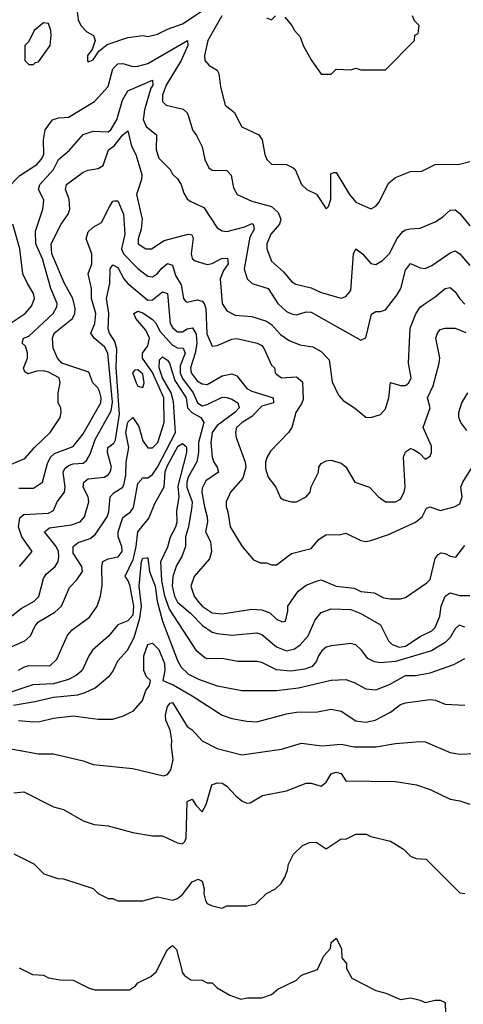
# Model space of a CAD drawing. Header units: inches. Extents: x 2348341 to 2479810, y 460419 to 613669.
# Tile 506 of 656: x 2410314 to 2412104, y 556425 to 560394. Entities that reach past the tile are written whole.
import ezdxf

# ---------------------------------------------------------------- set-up
doc = ezdxf.new("R2010")
doc.units = ezdxf.units.IN
doc.header["$MEASUREMENT"] = 0
doc.layers.add('C4515', color=7, linetype='Continuous')
doc.layers.add('C4516', color=7, linetype='Continuous')

msp = doc.modelspace()

# ---------------------------------------------------------------- linework, layer by layer
at = {"layer": 'C4515', "color": 2}
for points, elevation in [([(2410259.3, 559710), (2410314.7, 559765.3), (2410382.7, 559810), (2410400.7, 559830), (2410411.1, 559850), (2410409.6, 559910), (2410416, 559950), (2410446, 559990), (2410470, 559998), (2410492.5, 560000)], 98), ([(2410264.5, 558595.5), (2410334.3, 558625.7), (2410373.2, 558670), (2410436, 558730), (2410477.2, 558790), (2410481.2, 558810), (2410479, 558830), (2410469, 558850), (2410469, 558890), (2410477.2, 558930), (2410473.2, 558950), (2410430, 558973.3), (2410410, 558978.4), (2410383, 558977), (2410347, 558967), (2410334, 558974), (2410329.3, 558989.3), (2410344.5, 559030), (2410344.5, 559050), (2410337.5, 559077.5), (2410324, 559090), (2410329, 559110), (2410350, 559118.8), (2410449.3, 559210), (2410463.6, 559236.4), (2410464.2, 559250), (2410439.7, 559310), (2410405.7, 559430), (2410378.3, 559490), (2410378, 559542), (2410407.3, 559630), (2410411.7, 559668.3), (2410389.4, 559710), (2410394.5, 559730), (2410449.6, 559790), (2410470, 559831), (2410513.8, 559866.2), (2410570, 559931.3), (2410610, 559944), (2410670, 559941.6), (2410680.9, 559950), (2410707, 559993), (2410708.9, 560000)], 94), ([(2410813.1, 560000), (2410811.8, 559991.8), (2410823.4, 559963.4), (2410866, 559930), (2410863.8, 559870), (2410875.5, 559835.5), (2410921, 559790), (2410930.8, 559770.8), (2410950, 559752), (2410964.7, 559730), (2410975.3, 559695.3), (2410990, 559672), (2411002, 559662), (2411057.1, 559637.1), (2411110, 559554.8), (2411130, 559542.8), (2411150, 559540.7), (2411221.6, 559558.4), (2411250, 559572.4), (2411256, 559570), (2411259.3, 559550), (2411242.2, 559517.8), (2411219.3, 559390), (2411230.8, 559350), (2411251.3, 559330), (2411316, 559310), (2411355.5, 559250), (2411390, 559218), (2411410, 559207.7), (2411430, 559204.9), (2411470, 559216.3), (2411490, 559214.9), (2411690, 559102), (2411710, 559112), (2411733.6, 559206.4), (2411750, 559218), (2411770, 559218), (2411790, 559224.7), (2411835.9, 559284.1), (2411852, 559310), (2411870, 559384.7), (2411890, 559410.8), (2411930, 559394), (2411950, 559390.8), (2411977, 559403), (2412050, 559454.8), (2412070, 559462.8), (2412090, 559450.7), (2412130, 559402.8)], 94), ([(2410995.5, 560000), (2411010.5, 559950.5), (2411027.5, 559927.5), (2411050, 559882), (2411060.5, 559830), (2411077.1, 559797.1), (2411090, 559787.7), (2411150, 559786), (2411167.5, 559767.5), (2411176.3, 559716.3), (2411191.3, 559690), (2411250, 559662.8), (2411330, 559640.5), (2411356.7, 559616.7), (2411366.7, 559590), (2411361.6, 559570), (2411326.8, 559530), (2411311, 559490), (2411311, 559470), (2411330, 559421), (2411378, 559378), (2411410, 559338.8), (2411428.1, 559328.1), (2411490, 559313.4), (2411530, 559294), (2411610, 559271.3), (2411630, 559278), (2411650, 559302), (2411660.9, 559450), (2411670, 559471), (2411697.3, 559450), (2411730, 559410.8), (2411750, 559407.3), (2411777.2, 559422.8), (2411807.5, 559452.5), (2411835.1, 559510), (2411860.1, 559539.9), (2411870, 559546.8), (2411889.3, 559550.7), (2411930, 559554), (2411990, 559578.8), (2412020.7, 559599.3), (2412050, 559626.8), (2412070, 559627.7), (2412090, 559613.4), (2412130, 559562.8)], 98), ([(2411190.2, 560000), (2411210, 559962), (2411278, 559930), (2411291.3, 559910), (2411302.8, 559850), (2411311.3, 559830), (2411330, 559811.3), (2411390, 559810.8), (2411417.3, 559797.3), (2411424.7, 559790), (2411451.3, 559730), (2411472, 559710), (2411510.6, 559690.6), (2411550, 559632), (2411559, 559641), (2411569, 559670), (2411569.3, 559770.7), (2411570, 559774), (2411582, 559778), (2411590, 559778), (2411644, 559690), (2411670, 559658), (2411730, 559632), (2411750, 559642), (2411763.1, 559656.9), (2411803.2, 559736.8), (2411830, 559758), (2411890, 559782), (2411936.4, 559783.6), (2411990, 559810.8), (2412088.4, 559811.6), (2412130, 559822)], 102), ([(2410310, 558506), (2410370, 558506), (2410406, 558530), (2410425.4, 558605.4), (2410438, 558630), (2410454.6, 558645.4), (2410530, 558674), (2410570, 558724), (2410641.6, 558850), (2410642.9, 558870), (2410636.1, 558896.1), (2410629.6, 558909.6), (2410609.4, 558930), (2410592.7, 558972.7), (2410483.7, 559010), (2410466, 559030), (2410449.3, 559070), (2410446, 559110), (2410452.3, 559130), (2410527.3, 559190), (2410536.2, 559210), (2410537.6, 559230), (2410527.6, 559270), (2410494.5, 559330), (2410443.5, 559450), (2410440.5, 559490), (2410480.9, 559570), (2410509.3, 559610), (2410516, 559630), (2410513.2, 559670), (2410499, 559710), (2410502, 559730), (2410570, 559779.1), (2410590, 559787.7), (2410630, 559794), (2410650, 559806.8), (2410672, 559870), (2410694.5, 559885.5), (2410730, 559930.5), (2410750, 559946), (2410764.6, 559884.6), (2410782, 559850), (2410806.4, 559770), (2410804.9, 559750), (2410785.5, 559690), (2410807.7, 559590), (2410804, 559550), (2410791, 559510), (2410791, 559490), (2410822, 559470), (2410846, 559470), (2410896.2, 559503.8), (2410994, 559530), (2411007.5, 559527.5), (2411014.2, 559514.2), (2411004.9, 559450), (2411010, 559431.3), (2411021.6, 559421.6), (2411070, 559407.3), (2411090, 559410.7), (2411128.1, 559431.9), (2411152.4, 559432.4), (2411154.9, 559410), (2411136.5, 559383.5), (2411123.1, 559350), (2411130.5, 559250.5), (2411150, 559221), (2411183.4, 559203.4), (2411250, 559198), (2411310, 559179.1), (2411330, 559164.9), (2411365.5, 559125.5), (2411400.9, 559100.9), (2411443.4, 559083.4), (2411495.9, 559075.9), (2411530, 559056), (2411562.8, 559022.8), (2411573.7, 558933.7), (2411599.9, 558879.9), (2411618.5, 558858.5), (2411664.7, 558830), (2411710, 558791.3), (2411730, 558791), (2411770, 558802.8), (2411790, 558826), (2411802.9, 558870), (2411810, 558932), (2411850, 558918.8), (2411870, 558918.8), (2411884, 558930), (2411892.7, 558950), (2411882.7, 559010), (2411889.4, 559150), (2411911.4, 559208.6), (2411930, 559234.8), (2411949, 559250), (2411990, 559276.3), (2412030, 559310.8), (2412050, 559314.8), (2412070, 559297.3), (2412088.8, 559268.8), (2412110, 559247.3)], 90), ([(2410313.2, 558190), (2410364, 558250), (2410322.9, 558310), (2410309.4, 558350), (2410314.5, 558385.5), (2410330, 558399.1), (2410430, 558404.9), (2410450, 558416), (2410465.2, 558450), (2410495.1, 558490), (2410497.6, 558510), (2410489.5, 558570), (2410495.6, 558584.4), (2410510, 558597.1), (2410530, 558603.8), (2410570, 558606.4), (2410583, 558617), (2410597.8, 558642.2), (2410618.8, 558701.2), (2410682.7, 558817.3), (2410688.1, 558851.9), (2410669.8, 559050), (2410655.9, 559075.9), (2410613.6, 559110), (2410600.7, 559130), (2410616.3, 559170), (2410621.3, 559210), (2410603.6, 559270), (2410603.7, 559310), (2410589.6, 559369.6), (2410604.7, 559410), (2410605.1, 559450), (2410582, 559510), (2410590, 559538.8), (2410610, 559557.3), (2410643.7, 559576.3), (2410677.1, 559642.9), (2410690, 559662.8), (2410696.5, 559663.5), (2410710, 559664), (2410732.9, 559610), (2410738.4, 559530), (2410724, 559470), (2410732, 559450), (2410790, 559390.8), (2410830, 559360.7), (2410850, 559357.3), (2410870, 559370.7), (2410887.2, 559392.8), (2410910, 559410.6), (2410930, 559404.7), (2410942.6, 559362.6), (2410964.9, 559324.9), (2410974.8, 559270), (2410981.1, 559261.1), (2410990, 559254.8), (2411030, 559264.4), (2411050, 559259.3), (2411057.6, 559250), (2411064.9, 559230), (2411068.1, 559128.1), (2411090, 559078), (2411110, 559081), (2411170, 559106.4), (2411190, 559108.4), (2411271.3, 559090), (2411290, 559080.7), (2411298, 559070), (2411330, 559002), (2411342, 558990), (2411344.7, 558970), (2411350, 558964.7), (2411370, 558951), (2411430, 558954), (2411454.6, 558934.6), (2411456.7, 558863.3), (2411452.3, 558847.7), (2411427.3, 558810), (2411411, 558750), (2411398, 558730), (2411325.1, 558654.9), (2411310.5, 558629.5), (2411306, 558610), (2411305.1, 558585.1), (2411316.3, 558550), (2411346.8, 558510), (2411366.4, 558466.4), (2411378.8, 558458.8), (2411410, 558450.8), (2411430, 558450.8), (2411470, 558471), (2411485.2, 558490), (2411489.5, 558510.5), (2411519.3, 558570), (2411521.2, 558590), (2411530, 558604.7), (2411550, 558616), (2411570, 558618), (2411610, 558606), (2411630, 558591), (2411666, 558530), (2411724.7, 558510), (2411761, 558470), (2411790, 558451), (2411830, 558451), (2411850, 558461), (2411865.2, 558490), (2411869.3, 558510), (2411862.7, 558630), (2411870, 558652), (2411890, 558666), (2411902, 558662), (2411926.8, 558646.8), (2411950, 558622), (2411970, 558634), (2411975.3, 558650), (2411974.6, 558674.6), (2411941.2, 558750), (2411969.2, 558830), (2411959, 558870), (2411981.7, 558918.3), (2412006, 559010), (2412009.1, 559030.9), (2411993.2, 559110), (2411999, 559130), (2412010, 559144.7), (2412030, 559151), (2412070, 559150.7), (2412113.3, 559133.3)], 86), ([(2410230, 559139.3), (2410335.1, 559210), (2410360.7, 559239.3), (2410374, 559270), (2410369.6, 559290), (2410344.5, 559330), (2410327, 559370), (2410314, 559470), (2410286.6, 559570)], 98), ([(2410230, 557950.7), (2410320.1, 558019.9), (2410372.7, 558050), (2410391.3, 558068.7), (2410410, 558141), (2410421, 558159), (2410457.2, 558190), (2410469.5, 558210.5), (2410471.4, 558228.6), (2410469.6, 558250), (2410460.5, 558270), (2410413.2, 558330), (2410433.8, 558346.2), (2410522.7, 558357.3), (2410557.2, 558370), (2410574.5, 558390), (2410592, 558450), (2410589.6, 558470), (2410569.6, 558510), (2410572, 558530), (2410590, 558543.1), (2410654, 558550), (2410670, 558559.1), (2410678.4, 558570), (2410683.6, 558590), (2410667.6, 558650), (2410669.5, 558670), (2410693.3, 558686.7), (2410700.1, 558699.9), (2410716.3, 558803.7), (2410703.4, 558990), (2410706.2, 559066.2), (2410696.9, 559096.9), (2410676, 559130), (2410670, 559148), (2410672.8, 559210), (2410663.5, 559270), (2410677.6, 559330), (2410679.3, 559390), (2410690, 559406), (2410710, 559394.8), (2410734, 559350), (2410750.2, 559330.2), (2410830, 559263.7), (2410850, 559264.9), (2410890, 559297.1), (2410910, 559290.7), (2410920.3, 559170), (2410930, 559153), (2410950, 559136.4), (2410970, 559135.8), (2410990, 559148.4), (2411011.4, 559151.4), (2411025.8, 559125.8), (2411028.2, 559088.2), (2411022, 559050), (2411002.3, 558990), (2411006, 558970), (2411030, 558938.4), (2411050, 558926), (2411070, 558923), (2411130, 558958), (2411170, 558966), (2411190, 558958), (2411230, 558908), (2411250, 558897.1), (2411336, 558870), (2411338, 558850), (2411290, 558835.6), (2411250, 558794.7), (2411210.7, 558770), (2411188.2, 558750), (2411183.8, 558730), (2411187.7, 558710), (2411223.8, 558610), (2411226.4, 558590), (2411214.6, 558545.4), (2411163.8, 558490), (2411146.8, 558450), (2411146.8, 558430), (2411154, 558410), (2411162.8, 558350), (2411211, 558270), (2411256.9, 558216.9), (2411284.7, 558204.7), (2411310, 558204.7), (2411330, 558196), (2411350, 558196), (2411410, 558242.8), (2411490, 558262.8), (2411521.2, 558298.8), (2411550, 558318.8), (2411603.1, 558316.9), (2411630, 558324.7), (2411690, 558294), (2411710, 558290.8), (2411730, 558294.8), (2411801.5, 558318.5), (2411910, 558368), (2411937, 558390), (2411954.6, 558425.4), (2411970, 558430.8), (2412010, 558416), (2412066, 558430), (2412090, 558442), (2412099, 558470), (2412094, 558510), (2412101.2, 558530), (2412139.5, 558590)], 82), ([(2410220.1, 557839.9), (2410334, 557890), (2410357.2, 557910), (2410376, 557950), (2410390, 557966.8), (2410454.9, 558005.1), (2410482.7, 558030), (2410514.2, 558105.8), (2410544.4, 558135.6), (2410567, 558170), (2410564.5, 558190), (2410530, 558244), (2410529.7, 558270.3), (2410550, 558286), (2410597.4, 558302.6), (2410619.7, 558320.3), (2410666, 558390), (2410672.8, 558410), (2410679.3, 558470), (2410693.8, 558486.2), (2410729.3, 558510), (2410735.6, 558524.4), (2410742.5, 558557.5), (2410743.1, 558610), (2410754, 558670), (2410742.5, 558730), (2410750, 558771), (2410770, 558790.8), (2410793.7, 558753.7), (2410810, 558696), (2410830, 558668), (2410850, 558668), (2410871.5, 558690), (2410896.4, 558770), (2410894.8, 558870), (2410850, 558971.3), (2410809.7, 559030), (2410809.6, 559050), (2410830, 559079.1), (2410837.4, 559110), (2410822.9, 559142.9), (2410782, 559190), (2410774, 559210), (2410790, 559219.1), (2410810, 559212), (2410850, 559185.5), (2410863.8, 559170), (2410878.7, 559138.7), (2410930, 559082), (2410950, 559071.7), (2410973.4, 559070), (2410981.1, 559050), (2410960.7, 558999.3), (2410960.6, 558970), (2410970, 558947.6), (2411013.8, 558890), (2411030.5, 558850), (2411050, 558838), (2411070, 558842.6), (2411130, 558872.2), (2411150, 558870.4), (2411170, 558864.9), (2411193.4, 558850), (2411199.1, 558830), (2411181.6, 558810), (2411110, 558758), (2411090.3, 558730), (2411084.2, 558690), (2411090.4, 558630), (2411096.3, 558610), (2411110.8, 558590), (2411116, 558570), (2411065.1, 558534.9), (2411050, 558506), (2411048.7, 558490), (2411059, 558430), (2411070.3, 558390), (2411071.6, 558370), (2411063.1, 558330), (2411083, 558290), (2411088, 558250), (2411078.8, 558221.2), (2411018, 558150), (2411003.8, 558110), (2411017.6, 558070), (2411032.2, 558050), (2411050, 558030.4), (2411090, 558002.4), (2411130, 557998.4), (2411250, 558018), (2411290, 558015.5), (2411322.5, 558002.5), (2411350, 557978), (2411373.2, 557966.8), (2411386, 557970), (2411395.3, 558010), (2411395.3, 558030), (2411437.2, 558090), (2411470, 558114.8), (2411511.1, 558131.1), (2411530, 558136), (2411590, 558110.7), (2411663, 558103), (2411690, 558088.4), (2411743.8, 558083.8), (2411782.9, 558062.9), (2411810, 558059.3), (2411850, 558059.3), (2411870, 558065.5), (2411956.6, 558123.4), (2411970, 558138), (2411990, 558222), (2412001.5, 558238.5), (2412014.6, 558245.4), (2412030, 558242.8), (2412050, 558231), (2412072.7, 558227.3), (2412110, 558274.8)], 78), ([(2410308.2, 557771.8), (2410330, 557783.8), (2410350, 557790.5), (2410435.3, 557790), (2410463.2, 557816.8), (2410507.2, 557912.8), (2410525.8, 557934.2), (2410594.9, 557985.1), (2410626, 558030), (2410639.3, 558070), (2410647, 558113), (2410644.7, 558190), (2410649.6, 558210), (2410670, 558220.4), (2410711.1, 558228.9), (2410727, 558250), (2410725.6, 558270), (2410711.6, 558310), (2410711.2, 558330), (2410730, 558387.7), (2410760.9, 558410), (2410772.4, 558427.6), (2410790, 558524.7), (2410810, 558546.8), (2410830, 558547.7), (2410850, 558560.5), (2410870, 558590.5), (2410941.7, 558730), (2410934.2, 558854.2), (2410924.8, 558890), (2410889.8, 558950), (2410876.8, 558990), (2410877.5, 559022.5), (2410890, 559034.8), (2410910, 559021.6), (2410918, 559010), (2410939.3, 558939.3), (2410985.2, 558870), (2410990.2, 558830), (2411008.4, 558810), (2411044.2, 558790), (2411056.9, 558770), (2411034.7, 558690), (2411034.9, 558650), (2411028.2, 558611.8), (2410993.8, 558550), (2410988.6, 558530), (2410988.4, 558510), (2411008.9, 558450), (2411008.7, 558431.3), (2410995.3, 558350), (2410983.1, 558310), (2410982, 558270), (2410967.7, 558230), (2410946.4, 558193.6), (2410931.8, 558150), (2410928.2, 558110), (2410937.7, 558070), (2410950, 558046.4), (2411002.2, 558002.2), (2411051.4, 557951.4), (2411090, 557925.5), (2411110, 557919.3), (2411170, 557913), (2411270, 557923), (2411290, 557915.5), (2411350, 557866), (2411390, 557850.4), (2411422.7, 557857.3), (2411445.9, 557874.1), (2411477, 557910), (2411505.8, 557974.2), (2411530, 558004.7), (2411570, 558018.8), (2411650, 558016.3), (2411690, 558000.7), (2411770, 557954.8), (2411802, 557890), (2411815.8, 557875.8), (2411845.3, 557865.3), (2411870, 557868.7), (2411930, 557908.2), (2411976, 557930), (2411990, 557944), (2412009.4, 557990), (2412014.5, 558030), (2412030, 558070.8), (2412050, 558084), (2412090, 558073), (2412130, 558073.4)], 74), ([(2412118.3, 558738.3), (2412093.2, 558770), (2412086, 558790), (2412086, 558810), (2412097.2, 558850), (2412122, 558890)], 82), ([(2412110, 557944.9), (2412087.3, 557952.7), (2412070, 557938.8), (2412050, 557904), (2412030, 557884), (2411975.3, 557850), (2411830, 557806.3), (2411770, 557801.3), (2411745.1, 557805.1), (2411718.4, 557818.4), (2411692.8, 557852.8), (2411670, 557874), (2411650, 557879.1), (2411570, 557870.5), (2411550, 557864), (2411533.2, 557850), (2411519.3, 557830), (2411511.8, 557808.2), (2411493.1, 557786.9), (2411463.5, 557776.5), (2411407.3, 557767.3), (2411350, 557772.7), (2411290, 557802.8), (2411270, 557807.3), (2411192.5, 557807.5), (2411130, 557819.1), (2411070, 557817.3), (2411061.1, 557821.1), (2411028.6, 557848.6), (2410917.5, 558017.5), (2410899.3, 558070), (2410887.2, 558132.8), (2410883.1, 558210), (2410911, 558269), (2410922, 558310), (2410944.2, 558350), (2410949.3, 558370), (2410947.4, 558412.6), (2410957.3, 558470), (2410953.4, 558513.4), (2410988.5, 558650), (2410988, 558670), (2410970, 558684.4), (2410950, 558672.4), (2410907.6, 558592.4), (2410899.8, 558570), (2410894.7, 558510), (2410857.3, 558442.7), (2410834.3, 558385.7), (2410789.4, 558330), (2410782.7, 558270), (2410770, 558216.3), (2410737.2, 558150), (2410750, 558134), (2410756.2, 558116.2), (2410773.5, 558030), (2410770, 557994), (2410750, 557970.5), (2410710, 557954.8), (2410671.4, 557908.6), (2410607.7, 557852.3), (2410592.3, 557830), (2410566, 557770), (2410541.2, 557750), (2410510, 557734), (2410450, 557716.9), (2410366.7, 557713.3), (2410250, 557673.4)], 70), ([(2410288.5, 557631.5), (2410374.9, 557645.1), (2410450, 557663.7), (2410547.6, 557672.4), (2410578.4, 557681.6), (2410618.7, 557701.3), (2410677.2, 557750), (2410690, 557766), (2410709.3, 557810), (2410748, 557852), (2410775.9, 557904.1), (2410797.9, 557982.1), (2410804.5, 558030), (2410795.2, 558110), (2410805.1, 558210), (2410810, 558224), (2410825.4, 558225.4), (2410830, 558224.7), (2410838, 558170), (2410860.5, 558110), (2410868.1, 558050), (2410889.4, 557969.4), (2410950, 557811), (2410964.6, 557784.6), (2410995.3, 557755.3), (2411035.3, 557735.3), (2411110, 557708.2), (2411210, 557690.5), (2411350, 557690.4), (2411439.1, 557700.9), (2411570, 557731.6), (2411630, 557733.7), (2411662.8, 557722.8), (2411710, 557696.3), (2411750, 557693), (2411806, 557714), (2411869.7, 557750.3), (2411910, 557750.5), (2411970, 557760.7), (2412065.1, 557794.9), (2412110, 557818.8)], 66), ([(2410308.7, 557568.7), (2410370, 557563.8), (2410395.3, 557564.7), (2410450, 557579.1), (2410530, 557587.7), (2410630, 557574), (2410690, 557574.8), (2410732.5, 557587.5), (2410772.5, 557607.5), (2410808.7, 557650), (2410822, 557690), (2410838, 557710), (2410842, 557730), (2410825.1, 557745.1), (2410814, 557770), (2410814, 557830), (2410830, 557874.8), (2410850, 557880.7), (2410874.8, 557854.8), (2410898.2, 557798.2), (2410899.6, 557770), (2410890.7, 557730), (2410932.7, 557712.7), (2411010, 557668.2), (2411130, 557590.7), (2411170, 557577.3), (2411230, 557566.8), (2411270, 557564), (2411390, 557596.3), (2411430, 557602), (2411515.5, 557604.5), (2411570, 557614.8), (2411610, 557606), (2411670, 557567.3), (2411710, 557562), (2411748, 557570), (2411810, 557602.8), (2411850, 557634), (2411870, 557640.7), (2411970, 557653.4), (2411990.6, 557650.6), (2412030, 557634.8), (2412110, 557631.3)], 62), ([(2410210, 557467.3), (2410390, 557434.8), (2410450, 557434.8), (2410570, 557406), (2410610, 557391.3), (2410770, 557376), (2410894, 557346), (2410910, 557351.3), (2410924, 557370), (2410932.4, 557410), (2410926.2, 557466.2), (2410927.8, 557490), (2410920.5, 557530), (2410903.9, 557570), (2410902.3, 557590), (2410910, 557626), (2410921.2, 557638.8), (2410930, 557641), (2410990, 557544.7), (2411010, 557531.3), (2411050, 557486.8), (2411110, 557456.3), (2411210, 557430.7), (2411370, 557454), (2411450, 557477.3), (2411532.9, 557467.1), (2411610, 557473.4), (2411663.4, 557463.4), (2411750, 557463), (2411830, 557476.3), (2411930, 557484), (2411950, 557482.8), (2412050, 557440.7), (2412090, 557433.4), (2412150, 557435.5)], 58), ([(2410290, 557278), (2410330, 557281), (2410450, 557221), (2410490.7, 557210.7), (2410570, 557164.7), (2410614, 557150), (2410670, 557144.7), (2410770, 557118), (2410850, 557104.7), (2410890, 557104.7), (2410950, 557076), (2410970, 557071.3), (2410979.3, 557080.7), (2410984.7, 557095.3), (2410990, 557242), (2411010, 557252), (2411025.8, 557225.8), (2411050, 557201), (2411066, 557230), (2411088.7, 557310), (2411110, 557318), (2411130, 557316), (2411150, 557304.7), (2411185.2, 557265.2), (2411210, 557244.7), (2411230, 557236), (2411243.1, 557236.9), (2411293.6, 557266.4), (2411390, 557286), (2411470, 557316), (2411490, 557316), (2411530, 557304.7), (2411550, 557321), (2411570, 557354), (2411590, 557360.7), (2411610, 557354.8), (2411630, 557326), (2411830, 557322.8), (2411914, 557310), (2411970, 557291), (2412050, 557251.3), (2412090, 557244.7), (2412130, 557231.3)], 54), ([(2410290, 557032), (2410370.9, 556990.9), (2410411.1, 556951.1), (2410467.3, 556932.7), (2410490, 556931.3), (2410610, 556891.3), (2410630, 556872), (2410670, 556852), (2410690, 556852), (2410710, 556842), (2410810, 556842), (2410870, 556858), (2410930, 556844.7), (2410950, 556851), (2410970, 556867.3), (2411010, 556918.8), (2411034, 556930), (2411050, 556922), (2411057.3, 556890), (2411056, 556870), (2411062.8, 556842.8), (2411070, 556832), (2411090, 556822), (2411130, 556812), (2411150, 556822), (2411230, 556822), (2411266, 556830), (2411310, 556872), (2411346, 556890), (2411368.4, 556911.6), (2411383.1, 556936.9), (2411394.6, 556965.4), (2411398, 556990), (2411418, 557030), (2411454.6, 557065.4), (2411483.1, 557076.9), (2411510, 557078), (2411550, 557052), (2411610, 557092), (2411630, 557091.3), (2411670, 557111), (2411710.9, 557110.9), (2411730, 557102), (2411810, 557082), (2411862, 557050), (2411890, 557022), (2411912.7, 557012.7), (2411954, 557010), (2412090, 556874), (2412110, 556872)], 50), ([(2410311.6, 556571.6), (2410365.4, 556545.4), (2410410, 556542), (2410430, 556532), (2410476.4, 556523.6), (2410530, 556522), (2410594, 556490), (2410616.4, 556483.6), (2410756.4, 556483.6), (2410780.4, 556499.6), (2410790, 556512), (2410843.1, 556536.9), (2410864.7, 556555.3), (2410910, 556646), (2410930, 556662), (2410946, 556646), (2410970, 556552), (2410979.6, 556539.6), (2411003.6, 556523.6), (2411050, 556522), (2411070, 556512), (2411090, 556511.3), (2411110, 556492), (2411162, 556462), (2411206, 556446), (2411231.6, 556451.6), (2411290, 556451.3), (2411330, 556464.7), (2411354.6, 556485.4), (2411430, 556522), (2411450, 556542), (2411514.6, 556565.4), (2411540.2, 556619.8), (2411568, 556650), (2411570, 556674), (2411590, 556692), (2411612, 556650), (2411612.7, 556612.7), (2411632, 556590), (2411632, 556570), (2411654, 556530), (2411750, 556480.7), (2411790.5, 556470.5), (2411850, 556444.7), (2411890, 556450.8), (2411930, 556442), (2411950, 556432), (2411990, 556442), (2412010, 556442), (2412030, 556432), (2412031.6, 556388.4)], 46)]:
    msp.add_lwpolyline(points, dxfattribs=dict(at, elevation=elevation))
at = {"layer": 'C4515', "color": 2, "elevation": 82}
msp.add_lwpolyline([(2410790, 558982.9), (2410778.8, 558981.2), (2410768.7, 558970), (2410783.7, 558930), (2410790, 558917.3), (2410810, 558911), (2410816.3, 558930), (2410810, 558965.2)], close=True, dxfattribs=at)
at = {"layer": 'C4516', "color": 2}
for points, elevation in [([(2410542.8, 560450), (2410550, 560394), (2410561, 560370), (2410584.5, 560344.5), (2410611.3, 560330), (2410618, 560310), (2410606, 560274), (2410586.8, 560250), (2410587.5, 560227.5), (2410590, 560224.7), (2410610, 560232), (2410632.3, 560267.7), (2410666.6, 560293.4), (2410750, 560322), (2410810, 560330.8), (2410830, 560326), (2410870, 560336), (2410910, 560356), (2410970, 560377.3), (2411070, 560443.7)], 102), ([(2411128.9, 560410), (2411073, 560310), (2411058.8, 560250), (2411061, 560230), (2411078, 560210), (2411110, 560191), (2411117.1, 560177.1), (2411123.8, 560123.8), (2411142, 560050), (2411179.8, 560019.8), (2411190.2, 560000)], 102), ([(2411310, 560402), (2411330, 560394), (2411346, 560410)], 106), ([(2411383.6, 560403.6), (2411412, 560370), (2411422, 560350), (2411445.4, 560325.4), (2411458, 560290), (2411490, 560232), (2411530, 560174), (2411570, 560174), (2411590, 560194), (2411650, 560192), (2411670, 560198), (2411690, 560192), (2411790, 560192), (2411906, 560310), (2411908.4, 560331.6), (2411922, 560338), (2411926, 560370), (2411906, 560390), (2411898, 560410)], 106), ([(2410492.5, 560000), (2410510, 560001.6), (2410615.6, 560064.4), (2410670, 560124.7), (2410690, 560196), (2410710, 560216.3), (2410730, 560218), (2410770, 560205.5), (2410790, 560206), (2410830, 560217), (2410990.4, 560310.4), (2410992.2, 560290), (2410965.7, 560230), (2410904.9, 560130), (2410890.4, 560090), (2410890, 560064.7), (2410904.7, 560050), (2410973, 560033), (2410990, 560018), (2410995.5, 560000)], 98), ([(2410708.9, 560000), (2410728.2, 560070), (2410750, 560107.7), (2410850, 560150.8), (2410850.3, 560130), (2410842.3, 560117.7), (2410817.6, 560030), (2410813.1, 560000)], 94)]:
    msp.add_lwpolyline(points, dxfattribs=dict(at, elevation=elevation))
at = {"layer": 'C4516', "color": 2, "elevation": 102}
msp.add_lwpolyline([(2410410, 560382), (2410372, 560350), (2410350, 560306), (2410334, 560290), (2410334, 560230), (2410350, 560214), (2410370, 560214), (2410378, 560222), (2410390, 560224.7), (2410436, 560290), (2410441.2, 560330), (2410439, 560350), (2410430, 560378), (2410420.4, 560380.4)], close=True, dxfattribs=at)

doc.saveas('drawing.dxf')
